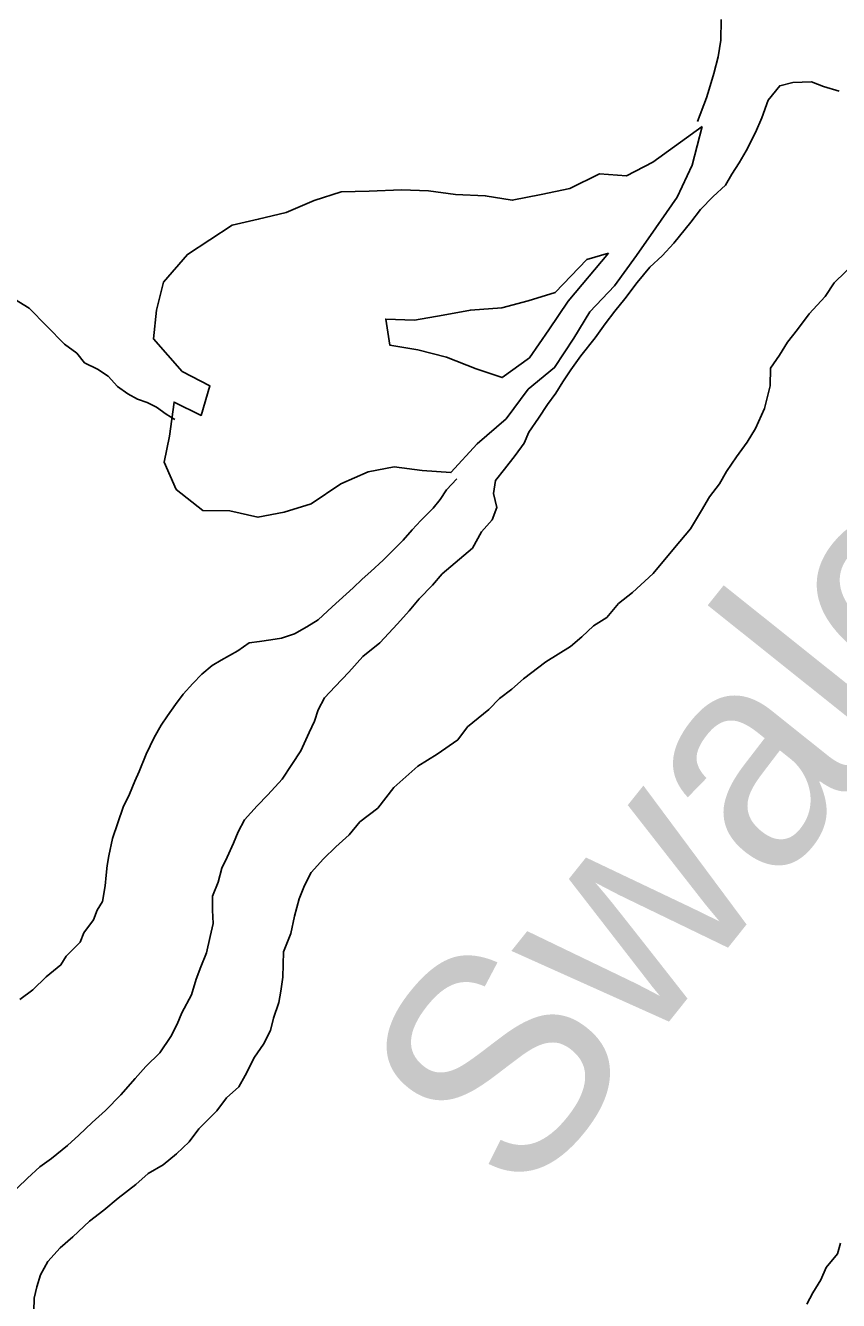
# Model space of a CAD drawing. Extents: x 1588073 to 2013523, y 1090242 to 1357120.
# Drawn here: x 1823927 to 1825795, y 1252352 to 1255279 of the extents above; entities that cross this region are included whole.
import ezdxf

# ---------------------------------------------------------------- set-up
doc = ezdxf.new("R2010")
doc.units = 0
for name, color, linetype in [('GM_X_Minor_Lake', 7, 'Continuous'), ('GM_X_Minor_River', 7, 'Continuous'), ('GM_X_Minor_River_Text', 7, 'Continuous')]:
    doc.layers.add(name, color=color, linetype=linetype)

msp = doc.modelspace()

# ---------------------------------------------------------------- linework, layer by layer
at = {"layer": 'GM_X_Minor_Lake'}
for points in [[(1825246, 1254938), (1825177.6, 1254904.4), (1825111.4, 1254890.9), (1825045.2, 1254877.4), (1824983.2, 1254888), (1824915.1, 1254890.6), (1824853.1, 1254899.1), (1824791, 1254901.6), (1824716.8, 1254898.2), (1824652.7, 1254896.8), (1824590.5, 1254877.2), (1824526.2, 1254849.7), (1824462, 1254834.1), (1824401.8, 1254820.6), (1824299.1, 1254753.2), (1824244.6, 1254689.5), (1824228.1, 1254625.4), (1824221.6, 1254559.2), (1824287.2, 1254484.4), (1824351, 1254451.8), (1824330.5, 1254383.7), (1824268.6, 1254414.3), (1824258, 1254336.2), (1824245.6, 1254276.1), (1824273.2, 1254213.6), (1824334.9, 1254165), (1824397, 1254164.4), (1824461, 1254149.9), (1824521.2, 1254161.4), (1824583.4, 1254180.9), (1824651.8, 1254226.5), (1824714.2, 1254254.1), (1824774.3, 1254265.6), (1824838.4, 1254257.1), (1824904.4, 1254252.5), (1824965, 1254318.2), (1825031.5, 1254375.9), (1825082.1, 1254443.7), (1825142.6, 1254493.3), (1825187.1, 1254561.2), (1825223.6, 1254621.1), (1825280.2, 1254680.8), (1825330.7, 1254750.6), (1825375.3, 1254814.5), (1825423.9, 1254884.3), (1825458.5, 1254958.3), (1825481.8, 1255047.1)], [(1825481.8, 1255047.1), (1825368.4, 1254965), (1825308, 1254933.4), (1825246, 1254938)], [(1825216.5, 1254741.6), (1825143.8, 1254665.9), (1825081.6, 1254646.4), (1825021.4, 1254630.8), (1824949.2, 1254625.4), (1824887, 1254613.9), (1824820.9, 1254602.4), (1824754.8, 1254604.9), (1824764.3, 1254544.7), (1824828.4, 1254534.1), (1824894.3, 1254517.5), (1824962.3, 1254490.8), (1825022.2, 1254470.3), (1825084.6, 1254515.9), (1825129.2, 1254579.8), (1825173.7, 1254645.6), (1825266.4, 1254756.1)], [(1825266.4, 1254756.1), (1825216.5, 1254741.6)]]:
    msp.add_lwpolyline(points, dxfattribs=at)
at = {"layer": 'GM_X_Minor_River'}
for points in [[(1825471.2, 1255058.5), (1825491.6, 1255112.5), (1825497.8, 1255132.5), (1825508.1, 1255168.6), (1825518.4, 1255206.6), (1825524.6, 1255244.7), (1825525, 1255292.8)], [(1825796.3, 1255128), (1825760.4, 1255138.7), (1825732.4, 1255149.3), (1825690.2, 1255148.1), (1825659.9, 1255140.6), (1825633.2, 1255107), (1825618.4, 1255067.1), (1825603.8, 1255033.2), (1825582.9, 1254991.3), (1825566.4, 1254963.5), (1825549.8, 1254937.7), (1825535.3, 1254911.8), (1825506.7, 1254886.2), (1825478.1, 1254856.6), (1825455.4, 1254826.9), (1825416.4, 1254779.4), (1825389.8, 1254749.8), (1825361.2, 1254724.2), (1825332.4, 1254688.6), (1825303.6, 1254650.9), (1825281, 1254623.2), (1825258.4, 1254593.5), (1825235.7, 1254561.7), (1825202.9, 1254520.1), (1825180.2, 1254488.4), (1825161.6, 1254460.6), (1825145.1, 1254434.8), (1825126.5, 1254409), (1825105.9, 1254377.2), (1825083.2, 1254345.5), (1825072.7, 1254319.6), (1825052.1, 1254291.8), (1825027.5, 1254260.1), (1825006.9, 1254234.4), (1825002.4, 1254204.3), (1825009.8, 1254172), (1824999.3, 1254144.1), (1824974.7, 1254116.4), (1824953.9, 1254078.6), (1824884.6, 1254019.6), (1824862, 1253993.9), (1824831.3, 1253962.3), (1824808.7, 1253934.6), (1824782.1, 1253905), (1824741.1, 1253861.5), (1824702.4, 1253830.1), (1824669.6, 1253794.5), (1824638.8, 1253760.9), (1824614.3, 1253735.3), (1824599.7, 1253707.4), (1824591.2, 1253681.4), (1824578.7, 1253655.6), (1824559.9, 1253613.7), (1824539.2, 1253581.9), (1824516.5, 1253548.2), (1824483.8, 1253512.6), (1824459.2, 1253487), (1824430.5, 1253455.3)], [(1824417.6, 1252842.5), (1824432.2, 1252868.4), (1824453, 1252910.2), (1824473.6, 1252939.9), (1824490.2, 1252971.8), (1824496.8, 1252999.8), (1824509.5, 1253035.8), (1824513.9, 1253061.8), (1824518.5, 1253093.9), (1824519.6, 1253152.1), (1824536.4, 1253194), (1824545.1, 1253234.1), (1824555.9, 1253274.1), (1824568.5, 1253304), (1824583.1, 1253333.9), (1824611.7, 1253365.5), (1824640.4, 1253393.1), (1824671, 1253420.6), (1824695.6, 1253450.3), (1824736.4, 1253481.7), (1824773.4, 1253529.3), (1824828.5, 1253578.5), (1824873.2, 1253605.8), (1824920, 1253639.1), (1824942.6, 1253668.8), (1824991.6, 1253708.1), (1825016.1, 1253733.7), (1825044.6, 1253755.3), (1825071.2, 1253778.9), (1825122.1, 1253818.1), (1825179, 1253853.3), (1825205.5, 1253874.9), (1825232.1, 1253900.5), (1825262.6, 1253920), (1825289.2, 1253951.7), (1825321.8, 1253977.2), (1825368.8, 1254020.5), (1825418.1, 1254079.9), (1825455, 1254123.4), (1825479.9, 1254165.2), (1825498.6, 1254197), (1825521.2, 1254226.7), (1825537.7, 1254254.5), (1825560.4, 1254288.3), (1825585.2, 1254322), (1825603.8, 1254353.8), (1825624.7, 1254399.6), (1825637.7, 1254451.6), (1825638.4, 1254491.8), (1825659, 1254521.6), (1825677.6, 1254551.4), (1825700.3, 1254581.1), (1825727, 1254616.8), (1825763.9, 1254656.3), (1825784.5, 1254688), (1825837.7, 1254739.3)], [(1823901.8, 1254650.2), (1823935.7, 1254629.8), (1824017.2, 1254546.9), (1824045.1, 1254526.6), (1824062.9, 1254504.4), (1824092.9, 1254490.1), (1824116.8, 1254473.8), (1824138.7, 1254449.6), (1824162.6, 1254433.3), (1824184.5, 1254421.1), (1824206.5, 1254412.9), (1824228.5, 1254402.6), (1824250.4, 1254386.4), (1824270.3, 1254374.2)], [(1823914.1, 1253042.7), (1823944.3, 1253064.5), (1823974.5, 1253094.4), (1824008.8, 1253122.2), (1824021, 1253142.1), (1824053.2, 1253174), (1824061.4, 1253196), (1824083.7, 1253225.9), (1824091.8, 1253247.9), (1824104, 1253267.9), (1824110.3, 1253303.9), (1824112.5, 1253328), (1824114.6, 1253350.1), (1824118.8, 1253372.1), (1824127.1, 1253412.2), (1824151.7, 1253484.2), (1824165.9, 1253514.2), (1824178.1, 1253544.2), (1824188.3, 1253566.2), (1824204.6, 1253606.2), (1824222.9, 1253644.1), (1824239.2, 1253672.1), (1824253.3, 1253694.1), (1824271.6, 1253720), (1824289.8, 1253743.9), (1824312, 1253767.8), (1824332.2, 1253789.7), (1824356.3, 1253809.6), (1824376.5, 1253821.5), (1824414.7, 1253843.2), (1824440.9, 1253861.1), (1824464.9, 1253864.9), (1824491, 1253868.7), (1824515.1, 1253872.5), (1824545.2, 1253882.3), (1824573.3, 1253898.1), (1824599.5, 1253913.9), (1824631.8, 1253943.8), (1824680.2, 1253987.5), (1824700.3, 1254007.4), (1824720.5, 1254025.3), (1824748.7, 1254051.1), (1824795.1, 1254096.9), (1824815.3, 1254120.8), (1824835.5, 1254142.7), (1824863.8, 1254170.6), (1824879.9, 1254190.5), (1824894.1, 1254212.5), (1824918.4, 1254238.3)], [(1824430.5, 1253455.3), (1824415.9, 1253427.5), (1824405.4, 1253401.5), (1824390.8, 1253369.7), (1824378.3, 1253343.8), (1824369.7, 1253311.8), (1824357.1, 1253279.8), (1824356.5, 1253247.7), (1824358, 1253217.5), (1824351.4, 1253187.5), (1824342.7, 1253149.5), (1824330.1, 1253117.5), (1824319.5, 1253089.6), (1824308.8, 1253053.6), (1824286, 1253011.8), (1824275.5, 1252985.9), (1824260.9, 1252958), (1824236.2, 1252920.3), (1824203.4, 1252888.8), (1824178.8, 1252861.1), (1824146, 1252823.5), (1824111.2, 1252788), (1824080.6, 1252760.4), (1824049.9, 1252730.9), (1824023.4, 1252707.2), (1823986.7, 1252677.8), (1823960.2, 1252658.2), (1823931.7, 1252632.6), (1823886.7, 1252589.2)], [(1823946.3, 1252326.8), (1823946.9, 1252356.9), (1823953.4, 1252382.9), (1823961.9, 1252410.9), (1823978.5, 1252440.8), (1824007.2, 1252472.4), (1824035.8, 1252498), (1824074.6, 1252533.4), (1824107.2, 1252558.9), (1824139.8, 1252586.5), (1824180.6, 1252617.8), (1824209.2, 1252643.4), (1824243.6, 1252662.9), (1824274.2, 1252688.4), (1824302.9, 1252716), (1824325.5, 1252745.8), (1824366.4, 1252787.2), (1824389, 1252816.9), (1824417.6, 1252842.5)], [(1825799, 1252483.1), (1825792.8, 1252459.1), (1825766.5, 1252427.2), (1825754.3, 1252399.2), (1825736, 1252369.2), (1825721.8, 1252343.3)]]:
    msp.add_lwpolyline(points, dxfattribs=at)

# ---------------------------------------------------------------- texts
at = {"layer": 'GM_X_Minor_River_Text'}
msp.add_text('Swale', height=500.34, rotation=51.3904, dxfattribs=at).set_placement((1825065.8, 1252566.5))

doc.saveas('drawing.dxf')
